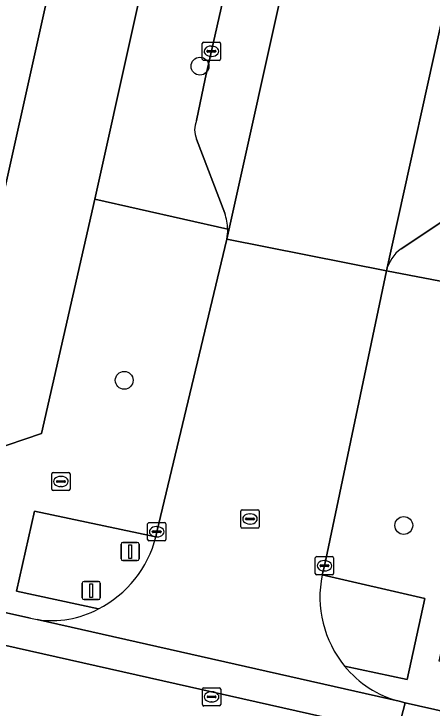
# Model space of a CAD drawing. Extents: x 161771 to 163125, y 382475 to 383179.
# Drawn here: x 162501.12 to 162524.08, y 382837.03 to 382875.11 of the extents above; entities that cross this region are included whole.
import ezdxf

# ---------------------------------------------------------------- set-up
doc = ezdxf.new("R2010")
doc.units = 0
for name, color, linetype in [('IMGEO_Boom', 7, 'Continuous'), ('IMGEO_Brandkraan', 7, 'Continuous'), ('IMGEO_Erf', 7, 'Continuous'), ('IMGEO_Groenvoorziening', 7, 'Continuous'), ('IMGEO_Kolk', 7, 'Continuous'), ('IMGEO_Pand', 7, 'Continuous'), ('IMGEO_Parkeervlak_open', 7, 'Continuous'), ('IMGEO_Rijbaan_lokaal_gesloten', 7, 'Continuous'), ('IMGEO_Rijbaan_lokaal_open', 7, 'Continuous'), ('IMGEO_Rioolput', 7, 'Continuous'), ('IMGEO_Verkeersbordpaal', 7, 'Continuous'), ('IMGEO_Voetpad_open', 7, 'Continuous')]:
    doc.layers.add(name, color=color, linetype=linetype)

msp = doc.modelspace()

# ---------------------------------------------------------------- linework, layer by layer
at = {"layer": 'IMGEO_Boom'}
for centre in [(162511.337, 382872.24), (162507.179, 382855.009), (162522.524, 382847.046)]:
    msp.add_circle(centre, 0.489, dxfattribs=at)
at = {"layer": 'IMGEO_Brandkraan'}
for p, q in [((162503.203, 382849.032), (162503.203, 382849.884)), ((162503.278, 382849.958), (162504.13, 382849.958)), ((162503.691, 382849.738), (162503.716, 382849.738)), ((162504.204, 382849.884), (162504.204, 382849.032)), ((162503.462, 382849.452), (162503.462, 382849.464)), ((162503.9, 382849.415), (162503.502, 382849.415)), ((162503.505, 382849.501), (162503.903, 382849.501)), ((162503.946, 382849.464), (162503.946, 382849.452)), ((162504.13, 382848.958), (162503.278, 382848.958)), ((162503.714, 382849.178), (162503.689, 382849.178))]:
    msp.add_line(p, q, dxfattribs=at)
for points in [[(162503.203, 382849.032), (162503.203, 382849.884)], [(162503.278, 382849.958), (162504.13, 382849.958)], [(162504.204, 382849.884), (162504.204, 382849.032)], [(162504.13, 382848.958), (162503.278, 382848.958)]]:
    msp.add_lwpolyline(points, dxfattribs=at)
for centre, radius, start, end in [((162503.28, 382849.882), 0.0765, 91.552, 178.448), ((162503.28, 382849.882), 0.0765, 91.552, 178.448), ((162504.128, 382849.882), 0.0765, 1.552, 88.448), ((162504.128, 382849.882), 0.0765, 1.552, 88.448), ((162503.502, 382849.461), 0.0403, 85.8775, 175.7526), ((162503.499, 382849.451), 0.0366, 178.938, 274.7102), ((162503.903, 382849.458), 0.043, 264.8664, 352.4533), ((162503.907, 382849.463), 0.0386, 1.7309, 96.639), ((162503.28, 382849.034), 0.0765, 181.552, 268.448), ((162503.28, 382849.034), 0.0765, 181.552, 268.448), ((162504.128, 382849.034), 0.0765, 271.552, 358.448), ((162504.128, 382849.034), 0.0765, 271.552, 358.448)]:
    msp.add_arc(centre, radius, start, end, dxfattribs=at)
for centre, major_axis, ratio, start_param, end_param in [((162503.69, 382849.458), (-0.387, 0.002), 0.722429, 4.712389, 7.853982), ((162503.715, 382849.458), (-0.39, 0.002), 0.717154, 1.570796, 4.712389)]:
    msp.add_ellipse(centre, major_axis=major_axis, ratio=ratio, start_param=start_param, end_param=end_param, dxfattribs=at)
at = {"layer": 'IMGEO_Erf'}
for points in [[(162499.822, 382851.136), (162502.638, 382852.091), (162505.556, 382864.948), (162509.741, 382883.752), (162510.612, 382887.662), (162511.554, 382891.898), (162513.387, 382900.135), (162513.418, 382900.274), (162515.293, 382908.7), (162516.253, 382913.011), (162521.839, 382938.111), (162523.24, 382944.407), (162524.308, 382949.207), (162530.528, 382977.156), (162525.72, 382978.255), (162520.645, 382955.823), (162498.45, 382960.844)], [(162500, 382903.182), (162503.683, 382902.334), (162508.559, 382901.229), (162500, 382862.798)]]:
    msp.add_lwpolyline(points, dxfattribs=at)
at = {"layer": 'IMGEO_Groenvoorziening'}
for points in [[(162508.921, 382846.421), (162502.245, 382847.839), (162501.272, 382843.45), (162505.758, 382842.466)], [(162519.276, 382839.329), (162522.719, 382838.602), (162523.688, 382843.036), (162518.04, 382844.331)]]:
    msp.add_lwpolyline(points, dxfattribs=at)
for centre, radius, start, end in [((162502.97, 382847.938), 6.141, 296.9969, 345.7012), ((162523.944, 382843.136), 6.023, 168.5576, 219.202)]:
    msp.add_arc(centre, radius, start, end, dxfattribs=at)
at = {"layer": 'IMGEO_Kolk'}
for p, q in [((162511.463, 382872.635), (162511.463, 382873.487)), ((162511.538, 382873.561), (162512.39, 382873.561)), ((162511.951, 382873.341), (162511.976, 382873.341)), ((162512.464, 382873.487), (162512.464, 382872.635)), ((162511.722, 382873.055), (162511.722, 382873.067)), ((162512.16, 382873.018), (162511.762, 382873.018)), ((162511.765, 382873.104), (162512.163, 382873.104)), ((162512.206, 382873.067), (162512.206, 382873.055)), ((162512.39, 382872.561), (162511.538, 382872.561)), ((162511.974, 382872.781), (162511.949, 382872.781)), ((162508.461, 382846.275), (162508.461, 382847.127)), ((162508.536, 382847.201), (162509.388, 382847.201)), ((162508.949, 382846.981), (162508.974, 382846.981)), ((162509.462, 382847.127), (162509.462, 382846.275)), ((162508.72, 382846.695), (162508.72, 382846.707)), ((162509.158, 382846.658), (162508.76, 382846.658)), ((162508.763, 382846.744), (162509.161, 382846.744)), ((162509.204, 382846.707), (162509.204, 382846.695)), ((162509.388, 382846.201), (162508.536, 382846.201)), ((162508.972, 382846.421), (162508.947, 382846.421)), ((162517.668, 382844.409), (162517.668, 382845.261)), ((162517.743, 382845.335), (162518.595, 382845.335)), ((162518.156, 382845.115), (162518.181, 382845.115)), ((162518.669, 382845.261), (162518.669, 382844.409)), ((162517.927, 382844.829), (162517.927, 382844.841)), ((162518.365, 382844.792), (162517.967, 382844.792)), ((162517.97, 382844.878), (162518.368, 382844.878)), ((162518.411, 382844.841), (162518.411, 382844.829)), ((162518.595, 382844.335), (162517.743, 382844.335)), ((162518.179, 382844.555), (162518.154, 382844.555))]:
    msp.add_line(p, q, dxfattribs=at)
for points in [[(162511.463, 382872.635), (162511.463, 382873.487)], [(162511.538, 382873.561), (162512.39, 382873.561)], [(162512.464, 382873.487), (162512.464, 382872.635)], [(162512.39, 382872.561), (162511.538, 382872.561)], [(162508.461, 382846.275), (162508.461, 382847.127)], [(162508.536, 382847.201), (162509.388, 382847.201)], [(162509.462, 382847.127), (162509.462, 382846.275)], [(162509.388, 382846.201), (162508.536, 382846.201)], [(162517.668, 382844.409), (162517.668, 382845.261)], [(162517.743, 382845.335), (162518.595, 382845.335)], [(162518.669, 382845.261), (162518.669, 382844.409)], [(162518.595, 382844.335), (162517.743, 382844.335)]]:
    msp.add_lwpolyline(points, dxfattribs=at)
for centre, radius, start, end in [((162511.54, 382873.485), 0.0765, 91.552, 178.448), ((162511.54, 382873.485), 0.0765, 91.552, 178.448), ((162512.388, 382873.485), 0.0765, 1.552, 88.448), ((162512.388, 382873.485), 0.0765, 1.552, 88.448), ((162511.762, 382873.064), 0.0403, 85.8775, 175.7526), ((162511.759, 382873.054), 0.0366, 178.938, 274.7102), ((162512.163, 382873.061), 0.043, 264.8664, 352.4533), ((162512.167, 382873.066), 0.0386, 1.7309, 96.639), ((162511.54, 382872.637), 0.0765, 181.552, 268.448), ((162511.54, 382872.637), 0.0765, 181.552, 268.448), ((162512.388, 382872.637), 0.0765, 271.552, 358.448), ((162512.388, 382872.637), 0.0765, 271.552, 358.448), ((162508.538, 382847.125), 0.0765, 91.552, 178.448), ((162508.538, 382847.125), 0.0765, 91.552, 178.448), ((162509.386, 382847.125), 0.0765, 1.552, 88.448), ((162509.386, 382847.125), 0.0765, 1.552, 88.448), ((162508.76, 382846.704), 0.0403, 85.8775, 175.7526), ((162508.757, 382846.694), 0.0366, 178.938, 274.7102), ((162509.161, 382846.701), 0.043, 264.8664, 352.4533), ((162509.165, 382846.706), 0.0386, 1.7309, 96.639), ((162508.538, 382846.277), 0.0765, 181.552, 268.448), ((162508.538, 382846.277), 0.0765, 181.552, 268.448), ((162509.386, 382846.277), 0.0765, 271.552, 358.448), ((162509.386, 382846.277), 0.0765, 271.552, 358.448), ((162517.745, 382845.259), 0.0765, 91.552, 178.448), ((162517.745, 382845.259), 0.0765, 91.552, 178.448), ((162518.593, 382845.259), 0.0765, 1.552, 88.448), ((162518.593, 382845.259), 0.0765, 1.552, 88.448), ((162517.967, 382844.838), 0.0403, 85.8775, 175.7526), ((162517.964, 382844.828), 0.0366, 178.938, 274.7102), ((162518.368, 382844.835), 0.043, 264.8664, 352.4533), ((162518.372, 382844.84), 0.0386, 1.7309, 96.639), ((162517.745, 382844.411), 0.0765, 181.552, 268.448), ((162517.745, 382844.411), 0.0765, 181.552, 268.448), ((162518.593, 382844.411), 0.0765, 271.552, 358.448), ((162518.593, 382844.411), 0.0765, 271.552, 358.448)]:
    msp.add_arc(centre, radius, start, end, dxfattribs=at)
for centre, major_axis, ratio, start_param, end_param in [((162511.95, 382873.061), (-0.387, 0.002), 0.722429, 4.712389, 7.853982), ((162511.975, 382873.061), (-0.39, 0.002), 0.717154, 1.570796, 4.712389), ((162508.948, 382846.701), (-0.387, 0.002), 0.722429, 4.712389, 7.853982), ((162508.973, 382846.701), (-0.39, 0.002), 0.717154, 1.570796, 4.712389), ((162518.155, 382844.835), (-0.387, 0.002), 0.722429, 4.712389, 7.853982), ((162518.18, 382844.835), (-0.39, 0.002), 0.717154, 1.570796, 4.712389)]:
    msp.add_ellipse(centre, major_axis=major_axis, ratio=ratio, start_param=start_param, end_param=end_param, dxfattribs=at)
at = {"layer": 'IMGEO_Pand'}
msp.add_lwpolyline([(162508.559, 382901.229), (162503.683, 382902.334), (162500, 382903.182), (162472.913, 382909.416), (162468.23, 382910.494), (162464.798, 382911.284), (162464.668, 382911.314), (162464.282, 382909.598), (162464.455, 382909.558), (162462.244, 382899.966), (162461.993, 382898.878), (162465.412, 382898.09), (162459.076, 382870.603), (162457.953, 382865.73), (162498.568, 382856.368), (162500, 382862.798)], close=True, dxfattribs=at)
at = {"layer": 'IMGEO_Parkeervlak_open'}
for points in [[(162512.808, 382862.756), (162537.134, 382972.199)], [(162533.334, 382968.892), (162533.032, 382967.504), (162532.889, 382966.868), (162532.109, 382963.411), (162531.632, 382961.232), (162529.619, 382952.028), (162528.738, 382948.183), (162527.804, 382944.104), (162527.664, 382943.448), (162526.765, 382939.223), (162524.509, 382929.31), (162521.931, 382917.356), (162521.088, 382913.792), (162519.821, 382908.432), (162519.387, 382906.451), (162517.815, 382899.271), (162517.39, 382897.328), (162515.709, 382889.843), (162515.252, 382887.806), (162515.045, 382886.884), (162513.889, 382881.627), (162513.379, 382879.311), (162511.623, 382871.548), (162511.153, 382869.257)], [(162532.166, 382908.973), (162521.569, 382861.013)], [(162511.147, 382868.237), (162512.693, 382864.175)], [(162522.373, 382862.225), (162524.993, 382863.955)]]:
    msp.add_lwpolyline(points, dxfattribs=at)
for centre, radius, start, end in [((162512.324, 382868.74), 1.28, 156.1797, 203.1462), ((162510.292, 382863.269), 2.566, 0.6874, 20.6705), ((162510.369, 382863.255), 2.49, 348.4501, 1.0471), ((162523.633, 382860.516), 2.123, 126.4126, 166.4695)]:
    msp.add_arc(centre, radius, start, end, dxfattribs=at)
at = {"layer": 'IMGEO_Rijbaan_lokaal_gesloten'}
for points in [[(162502.031, 382841.953), (162499.295, 382842.572), (162490.778, 382844.472), (162486.148, 382845.518), (162466.211, 382850.041), (162451.121, 382853.42), (162438.16, 382856.336), (162429.377, 382858.294), (162427.257, 382858.79), (162410.222, 382862.637), (162391.241, 382866.916), (162384.586, 382868.392), (162374.723, 382870.605), (162372.242, 382871.171), (162369.842, 382871.702), (162360.063, 382873.897), (162359.131, 382874.163)], [(162359.479, 382872.3), (162466.662, 382848.102), (162521.011, 382835.897), (162522.166, 382835.638), (162522.61, 382837.323)], [(162522.166, 382835.638), (162521.011, 382835.897), (162466.662, 382848.102), (162359.479, 382872.3)], [(162522.61, 382837.323), (162522.276, 382837.399), (162502.406, 382841.883)], [(162623.189, 382814.743), (162608.197, 382818.11), (162605.165, 382818.789), (162587.494, 382822.751), (162586.209, 382823.045), (162575.79, 382825.382), (162568.2, 382827.084), (162550.488, 382831.044), (162546.298, 382832.001), (162544.598, 382832.387), (162540.536, 382833.301), (162528.342, 382836.046), (162527.328, 382836.258), (162522.61, 382837.323), (162522.166, 382835.638), (162554.685, 382828.334), (162613.961, 382815.02)]]:
    msp.add_lwpolyline(points, dxfattribs=at)
msp.add_arc((162503.316, 382847.797), 5.984, 257.5998, 261.2532, dxfattribs=at)
at = {"layer": 'IMGEO_Rijbaan_lokaal_open'}
msp.add_lwpolyline([(162536.122, 382927.21), (162536.265, 382927.836), (162546.153, 382970.088), (162546.196, 382970.274), (162546.213, 382970.342), (162537.134, 382972.199), (162512.808, 382862.756), (162521.569, 382861.013), (162532.166, 382908.973)], close=True, dxfattribs=at)
for points in [[(162521.569, 382861.013), (162512.808, 382862.756), (162508.962, 382846.701), (162508.921, 382846.421)], [(162518.04, 382844.331), (162518.169, 382844.835), (162521.569, 382861.013)], [(162502.406, 382841.883), (162522.276, 382837.399)]]:
    msp.add_lwpolyline(points, dxfattribs=at)
for centre, radius, start, end in [((162502.97, 382847.938), 6.141, 296.9969, 345.7012), ((162523.944, 382843.136), 6.023, 168.5576, 219.202), ((162503.206, 382847.213), 5.39, 261.4683, 298.2647), ((162523.704, 382842.915), 5.697, 219.0018, 255.4891)]:
    msp.add_arc(centre, radius, start, end, dxfattribs=at)
at = {"layer": 'IMGEO_Rioolput'}
for p, q in [((162513.581, 382846.978), (162513.581, 382847.83)), ((162513.656, 382847.904), (162514.508, 382847.904)), ((162514.582, 382847.83), (162514.582, 382846.978)), ((162513.84, 382847.398), (162513.84, 382847.41)), ((162514.278, 382847.361), (162513.88, 382847.361)), ((162513.883, 382847.447), (162514.281, 382847.447)), ((162514.069, 382847.684), (162514.094, 382847.684)), ((162514.324, 382847.41), (162514.324, 382847.398)), ((162514.092, 382847.124), (162514.067, 382847.124)), ((162514.508, 382846.904), (162513.656, 382846.904)), ((162511.475, 382837.216), (162511.475, 382838.068)), ((162511.55, 382838.142), (162512.402, 382838.142)), ((162511.963, 382837.922), (162511.988, 382837.922)), ((162512.476, 382838.068), (162512.476, 382837.216)), ((162511.734, 382837.636), (162511.734, 382837.648)), ((162512.172, 382837.599), (162511.774, 382837.599)), ((162511.777, 382837.685), (162512.175, 382837.685)), ((162512.218, 382837.648), (162512.218, 382837.636)), ((162512.402, 382837.142), (162511.55, 382837.142)), ((162511.986, 382837.362), (162511.961, 382837.362))]:
    msp.add_line(p, q, dxfattribs=at)
for points in [[(162513.581, 382846.978), (162513.581, 382847.83)], [(162513.656, 382847.904), (162514.508, 382847.904)], [(162514.582, 382847.83), (162514.582, 382846.978)], [(162514.508, 382846.904), (162513.656, 382846.904)], [(162511.475, 382837.216), (162511.475, 382838.068)], [(162511.55, 382838.142), (162512.402, 382838.142)], [(162512.476, 382838.068), (162512.476, 382837.216)], [(162512.402, 382837.142), (162511.55, 382837.142)]]:
    msp.add_lwpolyline(points, dxfattribs=at)
for centre, radius, start, end in [((162513.658, 382847.828), 0.0765, 91.552, 178.448), ((162513.658, 382847.828), 0.0765, 91.552, 178.448), ((162514.506, 382847.828), 0.0765, 1.552, 88.448), ((162514.506, 382847.828), 0.0765, 1.552, 88.448), ((162513.88, 382847.407), 0.0403, 85.8775, 175.7526), ((162513.877, 382847.397), 0.0366, 178.938, 274.7102), ((162514.281, 382847.404), 0.043, 264.8664, 352.4533), ((162514.285, 382847.409), 0.0386, 1.7309, 96.639), ((162513.658, 382846.98), 0.0765, 181.552, 268.448), ((162513.658, 382846.98), 0.0765, 181.552, 268.448), ((162514.506, 382846.98), 0.0765, 271.552, 358.448), ((162514.506, 382846.98), 0.0765, 271.552, 358.448), ((162511.552, 382838.066), 0.0765, 91.552, 178.448), ((162511.552, 382838.066), 0.0765, 91.552, 178.448), ((162512.4, 382838.066), 0.0765, 1.552, 88.448), ((162512.4, 382838.066), 0.0765, 1.552, 88.448), ((162511.774, 382837.645), 0.0403, 85.8775, 175.7526), ((162511.771, 382837.635), 0.0366, 178.938, 274.7102), ((162512.175, 382837.642), 0.043, 264.8664, 352.4533), ((162512.179, 382837.647), 0.0386, 1.7309, 96.639), ((162511.552, 382837.218), 0.0765, 181.552, 268.448), ((162511.552, 382837.218), 0.0765, 181.552, 268.448), ((162512.4, 382837.218), 0.0765, 271.552, 358.448), ((162512.4, 382837.218), 0.0765, 271.552, 358.448)]:
    msp.add_arc(centre, radius, start, end, dxfattribs=at)
for centre, major_axis, ratio, start_param, end_param in [((162514.068, 382847.404), (-0.387, 0.002), 0.722429, 4.712389, 7.853982), ((162514.093, 382847.404), (-0.39, 0.002), 0.717154, 1.570796, 4.712389), ((162511.962, 382837.642), (-0.387, 0.002), 0.722429, 4.712389, 7.853982), ((162511.987, 382837.642), (-0.39, 0.002), 0.717154, 1.570796, 4.712389)]:
    msp.add_ellipse(centre, major_axis=major_axis, ratio=ratio, start_param=start_param, end_param=end_param, dxfattribs=at)
at = {"layer": 'IMGEO_Verkeersbordpaal'}
for p, q in [((162507.005, 382845.215), (162507.005, 382846.015)), ((162507.005, 382846.015), (162507.005, 382845.215)), ((162507.105, 382846.115), (162507.895, 382846.115)), ((162507.895, 382846.115), (162507.105, 382846.115)), ((162507.995, 382846.015), (162507.995, 382845.215)), ((162507.995, 382845.215), (162507.995, 382846.015)), ((162507.895, 382845.115), (162507.105, 382845.115)), ((162507.105, 382845.115), (162507.895, 382845.115)), ((162504.974, 382843.976), (162505.764, 382843.976)), ((162505.764, 382843.976), (162504.974, 382843.976)), ((162504.874, 382843.076), (162504.874, 382843.876)), ((162504.874, 382843.876), (162504.874, 382843.076)), ((162505.864, 382843.876), (162505.864, 382843.076)), ((162505.864, 382843.076), (162505.864, 382843.876)), ((162505.764, 382842.976), (162504.974, 382842.976)), ((162504.974, 382842.976), (162505.764, 382842.976))]:
    msp.add_line(p, q, dxfattribs=at)
for points in [[(162507.425, 382845.99), (162507.575, 382845.99), (162507.575, 382845.24), (162507.425, 382845.24), (162507.425, 382845.99)], [(162505.294, 382843.851), (162505.444, 382843.851), (162505.444, 382843.101), (162505.294, 382843.101), (162505.294, 382843.851)]]:
    msp.add_lwpolyline(points, dxfattribs=at)
for centre, start, end in [((162507.105, 382846.015), 90, 180), ((162507.105, 382846.015), 90, 180), ((162507.895, 382846.015), 0, 90), ((162507.895, 382846.015), 360, 90), ((162507.105, 382845.215), 180, 270), ((162507.105, 382845.215), 180, 270), ((162507.895, 382845.215), 270, 0), ((162507.895, 382845.215), 270, 0), ((162504.974, 382843.876), 90, 180), ((162504.974, 382843.876), 90, 180), ((162505.764, 382843.876), 0, 90), ((162505.764, 382843.876), 360, 90), ((162504.974, 382843.076), 180, 270), ((162504.974, 382843.076), 180, 270), ((162505.764, 382843.076), 270, 0), ((162505.764, 382843.076), 270, 0)]:
    msp.add_arc(centre, 0.1, start, end, dxfattribs=at)
at = {"layer": 'IMGEO_Voetpad_open'}
for points in [[(162521.569, 382861.013), (162529.048, 382859.594), (162531.491, 382870.615), (162531.914, 382872.52), (162536.278, 382892.212)], [(162513.379, 382879.311), (162513.889, 382881.627), (162509.741, 382883.752), (162505.556, 382864.948), (162512.858, 382863.3)], [(162511.153, 382869.257), (162511.623, 382871.548), (162513.379, 382879.311)], [(162360.063, 382873.897), (162369.842, 382871.702), (162371.323, 382878.422), (162376.194, 382877.277), (162374.723, 382870.605), (162384.586, 382868.392), (162384.983, 382870.352), (162385.57, 382873.029), (162430.432, 382862.943), (162429.817, 382860.285), (162429.377, 382858.294), (162438.16, 382856.336), (162438.597, 382858.275), (162439.195, 382860.947), (162491.801, 382849.129), (162491.194, 382846.448), (162490.778, 382844.472), (162499.295, 382842.572), (162502.031, 382841.953)], [(162512.693, 382864.175), (162511.147, 382868.237)], [(162512.858, 382863.3), (162505.556, 382864.948), (162502.638, 382852.091), (162499.822, 382851.136), (162453.574, 382861.509)], [(162524.993, 382863.955), (162522.373, 382862.225)], [(162505.758, 382842.466), (162501.272, 382843.45), (162502.245, 382847.839), (162508.921, 382846.421), (162508.962, 382846.701), (162512.808, 382862.756)], [(162526.579, 382848.818), (162526.768, 382849.667), (162527.835, 382854.122), (162529.048, 382859.594), (162521.569, 382861.013), (162518.169, 382844.835), (162518.04, 382844.331), (162523.688, 382843.036), (162522.719, 382838.602), (162519.276, 382839.329)], [(162522.276, 382837.399), (162522.61, 382837.323), (162527.328, 382836.258), (162528.342, 382836.046), (162528.942, 382838.609), (162524.474, 382839.593), (162525.148, 382842.698), (162541.735, 382838.963), (162541.078, 382835.848), (162540.536, 382833.301), (162544.598, 382832.387), (162545.187, 382834.959), (162545.87, 382838.037), (162551.746, 382836.711), (162551.057, 382833.609), (162550.488, 382831.044), (162568.2, 382827.084), (162575.79, 382825.382), (162576.348, 382827.95), (162577.05, 382831.052), (162588.766, 382828.399), (162588.066, 382825.316), (162587.494, 382822.751), (162605.165, 382818.789)]]:
    msp.add_lwpolyline(points, dxfattribs=at)
for centre, radius, start, end in [((162512.324, 382868.74), 1.28, 156.1797, 203.1462), ((162510.292, 382863.269), 2.566, 0.6874, 20.6705), ((162510.369, 382863.255), 2.49, 348.4501, 1.0471), ((162523.633, 382860.516), 2.123, 126.4126, 166.4695), ((162503.206, 382847.213), 5.39, 261.4683, 298.2647), ((162503.316, 382847.797), 5.984, 257.5998, 261.2532), ((162523.704, 382842.915), 5.697, 219.0018, 255.4891)]:
    msp.add_arc(centre, radius, start, end, dxfattribs=at)

doc.saveas('drawing.dxf')
